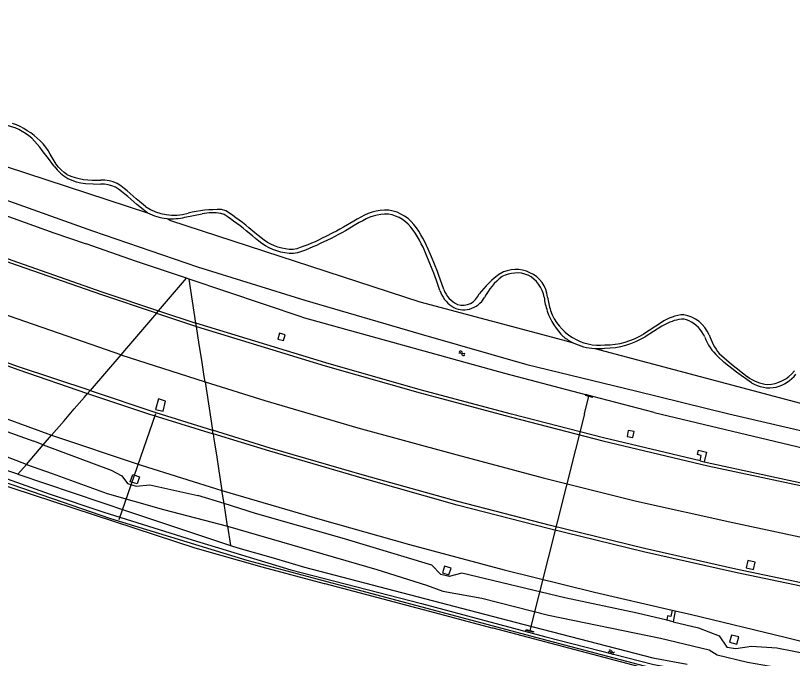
# Model space of a CAD drawing. Extents: x 126000 to 131009, y 393000 to 395500.
# Drawn here: x 127601.7 to 127795.4, y 394439 to 394599.4 of the extents above; entities that cross this region are included whole.
import ezdxf

# ---------------------------------------------------------------- set-up
doc = ezdxf.new("R2010")
doc.units = 0
for name, color, linetype in [('gg-knt-BGT kruinlijn', 7, 'Continuous'), ('gg-knt-onverhard', 7, 'Continuous'), ('gg-kntw-bovenkant insteek waterloop', 7, 'Continuous'), ('gg-kwrk-duiker nz buis', 7, 'Continuous'), ('gg-kwrk-uitstroombak niveau min 01', 7, 'Continuous'), ('gt-grn-groengrens', 7, 'Continuous'), ('gt-symb-watersymbool', 7, 'Continuous'), ('gx-grn-maaiveld', 7, 'Continuous')]:
    doc.layers.add(name, color=color, linetype=linetype)

# ---------------------------------------------------------------- blocks, each defined once
blk = doc.blocks.new('gt0-WA')
at = {"layer": 'gt-symb-watersymbool'}
for centre, start, end in [((-0.32, 0.02), 28.0725, 151.9275), ((0.43, 0.42), 208.0725, 331.9275), ((-0.32, -0.43), 28.0725, 151.9275), ((0.43, -0.03), 208.0725, 331.9275)]:
    blk.add_arc(centre, 0.425, start, end, dxfattribs=at)

msp = doc.modelspace()

# ---------------------------------------------------------------- linework, layer by layer
at = {"layer": 'gg-knt-BGT kruinlijn'}
for p, q in [((127585.07, 394500.83), (127606.24, 394493.2)), ((127608.62, 394492.31), (127606.24, 394493.2)), ((127608.62, 394492.31), (127625.5, 394486.02)), ((127625.5, 394486.02), (127628.18, 394484.59)), ((127628.18, 394484.59), (127629.65, 394482.62)), ((127629.65, 394482.62), (127631.77, 394482)), ((127631.77, 394482), (127635.2, 394482.35)), ((127635.2, 394482.35), (127647.17, 394479.7)), ((127653.68, 394477.63), (127647.17, 394479.7)), ((127661.51, 394475.15), (127653.68, 394477.63)), ((127683.14, 394468.98), (127661.51, 394475.15)), ((127705.49, 394462.3), (127683.14, 394468.98)), ((127707.73, 394459.94), (127705.49, 394462.3)), ((127709.86, 394459.46), (127707.73, 394459.94)), ((127713.02, 394460.29), (127709.86, 394459.46)), ((127738.69, 394454.13), (127713.02, 394460.29)), ((127756.67, 394450.27), (127738.69, 394454.13)), ((127764.1, 394448.57), (127756.67, 394450.27)), ((127765.67, 394448.12), (127764.1, 394448.57)), ((127765.67, 394448.12), (127772.04, 394446.66)), ((127772.04, 394446.66), (127777.12, 394444.63)), ((127777.12, 394444.63), (127779.09, 394441.86)), ((127781.31, 394441.48), (127785.22, 394442.1)), ((127785.22, 394442.1), (127791.51, 394441.66)), ((127779.09, 394441.86), (127781.31, 394441.48)), ((127791.51, 394441.66), (127802.3, 394439.57))]:
    msp.add_line(p, q, dxfattribs=at)
at = {"layer": 'gg-knt-onverhard'}
for p, q in [((127619.11, 394557.52), (127622.95, 394557.37)), ((127643.93, 394549.09), (127648.22, 394549.9)), ((127762.76, 394522.81), (127758.32, 394519.94)), ((127762.86, 394521.89), (127758.74, 394519.29))]:
    msp.add_line(p, q, dxfattribs=at)
for points in [[(127614.51, 394559.75), (127613.82, 394560.26), (127613.1, 394560.89), (127612.44, 394561.58), (127611.84, 394562.33), (127611.31, 394563.13), (127610.8, 394563.98), (127610.31, 394564.84), (127609.79, 394565.72), (127609.21, 394566.58), (127608.56, 394567.39), (127607.84, 394568.14), (127607.09, 394568.84), (127606.3, 394569.49), (127605.48, 394570.11), (127604.63, 394570.68), (127603.76, 394571.22), (127602.86, 394571.72), (127601.92, 394572.16), (127600.94, 394572.52)], [(127634.12, 394551.79), (127632.57, 394553.03), (127631.81, 394553.67), (127630.31, 394554.99), (127629.55, 394555.65), (127628.77, 394556.29), (127627.95, 394556.92), (127627.05, 394557.49), (127626.05, 394557.9), (127625.02, 394558.16), (127623.98, 394558.31), (127622.93, 394558.37)], [(127634.58, 394550.18), (127634.31, 394550.39), (127633.51, 394551), (127631.93, 394552.26), (127631.16, 394552.91), (127629.66, 394554.23), (127628.91, 394554.88), (127628.15, 394555.51), (127627.38, 394556.09), (127626.59, 394556.6), (127625.74, 394556.95), (127624.83, 394557.17), (127623.88, 394557.32), (127622.95, 394557.37)], [(127708.49, 394531.05), (127707.61, 394533.64), (127707.27, 394534.59), (127706.92, 394535.53), (127706.18, 394537.4), (127705.41, 394539.25), (127704.61, 394541.1), (127704.2, 394542.02), (127703.77, 394542.94), (127703.29, 394543.84), (127702.77, 394544.72), (127702.23, 394545.58), (127701.66, 394546.42), (127701.04, 394547.25), (127700.34, 394548.03), (127699.56, 394548.74), (127698.71, 394549.35), (127697.8, 394549.88), (127696.84, 394550.32), (127695.82, 394550.63), (127694.77, 394550.82), (127693.71, 394550.87), (127692.66, 394550.79), (127691.63, 394550.6), (127690.63, 394550.34), (127689.64, 394550.01), (127688.69, 394549.58), (127687.79, 394549.11), (127686.91, 394548.62), (127686.03, 394548.12), (127683.44, 394546.61), (127682.58, 394546.11), (127681.71, 394545.63), (127680.84, 394545.16), (127679.06, 394544.27), (127678.17, 394543.83), (127677.27, 394543.41), (127676.37, 394542.99), (127675.46, 394542.6), (127674.54, 394542.21), (127673.62, 394541.85), (127672.7, 394541.5), (127671.8, 394541.21), (127670.89, 394541.07), (127669.95, 394541.07), (127669.01, 394541.17), (127668.07, 394541.37), (127667.14, 394541.62), (127666.24, 394541.95), (127665.37, 394542.34), (127664.54, 394542.82), (127663.73, 394543.36), (127662.94, 394543.95), (127662.17, 394544.56), (127661.4, 394545.19), (127659.87, 394546.48), (127659.09, 394547.12), (127658.29, 394547.74), (127657.48, 394548.34), (127656.66, 394548.92), (127655.87, 394549.52), (127655.04, 394550.13), (127654.1, 394550.67), (127653.02, 394551)], [(127707.51, 394530.82), (127706.66, 394533.31), (127706.33, 394534.24), (127705.99, 394535.17), (127705.62, 394536.1), (127704.87, 394537.94), (127704.09, 394539.78), (127703.3, 394541.6), (127702.87, 394542.49), (127702.42, 394543.35), (127701.92, 394544.2), (127701.39, 394545.03), (127700.84, 394545.84), (127700.26, 394546.62), (127699.63, 394547.33), (127698.93, 394547.96), (127698.16, 394548.51), (127697.34, 394548.99), (127696.48, 394549.38), (127695.58, 394549.66), (127694.66, 394549.82), (127693.73, 394549.87), (127692.79, 394549.8), (127691.85, 394549.62), (127690.91, 394549.39), (127690.01, 394549.08), (127689.13, 394548.68), (127688.26, 394548.23), (127687.39, 394547.75), (127686.53, 394547.26), (127683.94, 394545.74), (127683.07, 394545.24), (127682.19, 394544.75), (127681.3, 394544.28), (127680.4, 394543.82), (127678.6, 394542.93), (127677.69, 394542.5), (127676.77, 394542.08), (127675.85, 394541.68), (127674.92, 394541.29), (127673.98, 394540.91), (127673.03, 394540.56), (127672.03, 394540.24), (127670.97, 394540.07), (127669.9, 394540.07), (127668.85, 394540.18), (127667.84, 394540.39), (127666.84, 394540.67), (127665.86, 394541.02), (127664.91, 394541.45), (127664.01, 394541.97), (127663.15, 394542.55), (127662.33, 394543.15), (127661.54, 394543.78), (127660.76, 394544.42), (127659.23, 394545.71), (127658.47, 394546.34), (127657.69, 394546.94), (127656.89, 394547.53), (127656.07, 394548.11), (127655.27, 394548.72), (127654.49, 394549.29), (127653.7, 394549.75), (127652.87, 394550)], [(127785.19, 394507.79), (127781.49, 394510.41), (127778.42, 394512.83), (127776.81, 394514.32)], [(127777.19, 394515.11), (127780.19, 394512.43), (127784.17, 394509.36)]]:
    msp.add_lwpolyline(points, dxfattribs=at)
for centre, radius, start, end in [((127596.5, 394558.46), 13.87, 44.0919, 76.5704), ((127520.38, 394496.83), 111.76, 35.5406, 39.6281), ((127619.8, 394568.03), 10.53, 216.2999, 266.2012), ((127621.56, 394576.38), 18.07, 247.0307, 274.3209), ((127641.19, 394562.02), 12.43, 235.3804, 286.4994), ((127652.43, 394517.65), 33.36, 88.9916, 103.3705), ((127641.3, 394564.06), 15.42, 244.1567, 262.9124), ((127640.6, 394563.52), 14.81, 265.3607, 282.9993), ((127650.79, 394538.62), 11.57, 79.638, 102.8485), ((127739.06, 394512.66), 27.81, 126.5461, 141.5832), ((127726.49, 394527.87), 8.17, 64.7015, 119.1893), ((127726.66, 394527.45), 7.74, 68.6232, 118.2247), ((127726.99, 394528.48), 7.41, 5.1658, 66.2105), ((127731.39, 394522.9), 14.13, 126.4041, 154.1536), ((127725.65, 394527.62), 8.03, 10.9005, 61.431), ((127714.47, 394533.02), 7.3, 197.591, 236.8861), ((127714.54, 394533.21), 6.44, 199.686, 246.2169), ((127713.22, 394531.47), 4.33, 252.9408, 339.4033), ((127712.92, 394532.68), 6.8, 286.8639, 327.8207), ((127747.79, 394530.51), 14.33, 185.499, 199.6326), ((127758.24, 394532.59), 24.12, 188.2142, 196.3339), ((127713.42, 394531.03), 5.06, 234.4651, 286.8337), ((127749.58, 394530.83), 16.13, 198.5855, 226.0052), ((127747.01, 394529.92), 12.61, 199.0386, 239.2556), ((127768.94, 394514.18), 10.61, 93.2806, 125.5779), ((127769.81, 394510.65), 13.21, 101.9742, 121.7272), ((127767.9, 394519.67), 4, 64.071, 101.991), ((127766.92, 394516.49), 8.4, 22.7282, 80.2907), ((127766.04, 394515.83), 8.26, 24.1562, 64.1062), ((127748.67, 394535.72), 18.49, 270.0005, 301.4601), ((127787.54, 394523.76), 13.49, 197.3371, 219.9012), ((127747.04, 394530.62), 14.31, 232.7713, 243.7925), ((127747.37, 394530.15), 12.99, 238.4157, 275.716), ((127747.05, 394530.65), 14.34, 243.8014, 266.3357), ((127748.37, 394536.42), 20.02, 270.8464, 301.1796), ((127785.18, 394523.37), 12.33, 199.7266, 227.258), ((127747.04, 394530.81), 14.5, 266.4067, 276.4406), ((127788.83, 394516.48), 9.14, 272.2583, 321.1631), ((127789.07, 394515.54), 9.14, 284.6837, 322.4168), ((127790.3, 394517.39), 10.1, 232.7027, 263.7338), ((127789.68, 394515.18), 8.65, 238.7041, 281.3811)]:
    msp.add_arc(centre, radius, start, end, dxfattribs=at)
at = {"layer": 'gg-kntw-bovenkant insteek waterloop'}
msp.add_line((127760.93, 394500.41), (127745.64, 394504.38), dxfattribs=at)
for points in [[(127597.82, 394553.93), (127620.91, 394545.66), (127647.06, 394536.71), (127673.82, 394528.44), (127702.85, 394519.9), (127729.17, 394512.37), (127756.27, 394505.8), (127779.54, 394500)], [(127760.93, 394500.41), (127801.74, 394490.61), (127817.36, 394487.46), (127852.05, 394480.7), (127869.84, 394477.61), (127893.98, 394473.88), (127917.49, 394470.79), (127944.24, 394467.69), (127971.21, 394464.89), (127998.85, 394462.73)], [(127779.54, 394500), (127825.06, 394489.51), (127903.83, 394476.12), (127982.55, 394467.61), (128000, 394466.69)]]:
    msp.add_lwpolyline(points, dxfattribs=at)
at = {"layer": 'gg-kwrk-duiker nz buis'}
for p, q in [((127743.55, 394500), (127744.66, 394504.42)), ((127636.59, 394500), (127627.47, 394473.55)), ((127743.55, 394500), (127729.96, 394445.98))]:
    msp.add_line(p, q, dxfattribs=at)
at = {"layer": 'gg-kwrk-uitstroombak niveau min 01'}
msp.add_line((127745.64, 394504.38), (127743.79, 394504.88), dxfattribs=at)
for points in [[(127743.79, 394504.88), (127743.73, 394504.67), (127745.59, 394504.18), (127745.64, 394504.38)], [(127730.89, 394445.74), (127730.83, 394445.53), (127728.94, 394446.02), (127729, 394446.23), (127730.89, 394445.74)]]:
    msp.add_lwpolyline(points, dxfattribs=at)
at = {"layer": 'gt-grn-groengrens'}
for p, q in [((127599.32, 394561.71), (127634.58, 394550.18)), ((127702.55, 394527.96), (127738.12, 394518.48)), ((127738.12, 394518.48), (127740.72, 394517.79)), ((127746.13, 394516.34), (127798.67, 394502.33))]:
    msp.add_line(p, q, dxfattribs=at)
msp.add_lwpolyline([(127639.4, 394548.76), (127640.33, 394548.3), (127702.55, 394527.96)], dxfattribs=at)
at = {"layer": 'gx-grn-maaiveld'}
for p, q in [((127637.38, 394525.77), (127644.34, 394533.86)), ((127644.98, 394533.65), (127644.34, 394533.86)), ((127646.68, 394522.7), (127644.98, 394533.65)), ((127673.15, 394524.17), (127644.98, 394533.65)), ((127636.85, 394525.15), (127637.38, 394525.77)), ((127637.38, 394525.77), (127646.68, 394522.7)), ((127636.85, 394525.15), (127646.81, 394521.87)), ((127646.81, 394521.87), (127646.68, 394522.7)), ((127627.94, 394514.78), (127620.28, 394505.87)), ((127627.94, 394514.78), (127648.97, 394508)), ((127648.97, 394508), (127650.84, 394495.95)), ((127619.66, 394505.15), (127620.28, 394505.87)), ((127608.62, 394492.31), (127610.67, 394494.69)), ((127650.98, 394495.01), (127650.84, 394495.95)), ((127604.43, 394487.43), (127608.62, 394492.31)), ((127604.43, 394487.43), (127602.3, 394484.95)), ((127772.39, 394488.3), (127773.44, 394488.06)), ((127602.3, 394484.95), (127629.86, 394475.71)), ((127653.68, 394477.63), (127653.17, 394480.92)), ((127654.56, 394471.99), (127653.68, 394477.63)), ((127629.86, 394475.71), (127655.3, 394467.18)), ((127654.56, 394471.99), (127655.3, 394467.18)), ((127655.3, 394467.18), (127657.13, 394466.57)), ((127673.77, 394461.74), (127726.29, 394448.09)), ((127765.44, 394451.06), (127766.2, 394450.89)), ((127766.2, 394450.89), (127765.67, 394448.12))]:
    msp.add_line(p, q, dxfattribs=at)
for points in [[(127315.39, 394689.39), (127325.64, 394683.07), (127347.96, 394669.32), (127367.98, 394657), (127395.86, 394641.36), (127415.03, 394630.7), (127427.47, 394624.54), (127451.62, 394611.69), (127479.87, 394598.57), (127512.87, 394583.57), (127553.18, 394566.85), (127588.83, 394553.25), (127611.24, 394545.24), (127619.3, 394542.49)], [(127307.22, 394682.29), (127322.17, 394672.94), (127342.7, 394660.38), (127363.17, 394648.3), (127383.85, 394636.74), (127404.89, 394625.35), (127425.71, 394614.41), (127447.04, 394603.74), (127468.4, 394593.36), (127489.71, 394583.49), (127512.2, 394573.52), (127533.76, 394564.32), (127555.76, 394555.39), (127577.89, 394546.74), (127600.75, 394538.37), (127623.25, 394530.51), (127637.38, 394525.77)], [(127636.85, 394525.15), (127622.98, 394529.82), (127600.52, 394537.67), (127577.65, 394546.08), (127555.47, 394554.72), (127533.5, 394563.61), (127511.88, 394572.93), (127489.45, 394582.91), (127468.1, 394592.78), (127446.77, 394603.22), (127425.46, 394613.87), (127404.58, 394624.82), (127383.53, 394636.21), (127362.85, 394647.8), (127342.3, 394659.88), (127321.92, 394672.21), (127306.67, 394681.81)], [(127627.94, 394514.78), (127618.64, 394517.98), (127595.78, 394525.93), (127573.34, 394534.39), (127551.03, 394542.96), (127528.82, 394552.01), (127506.55, 394561.48), (127484.69, 394571.25), (127463.07, 394581.27), (127441.58, 394591.76), (127419.75, 394602.78), (127398.76, 394613.75), (127377.48, 394625.23), (127356.74, 394636.8), (127335.97, 394649.01), (127315.58, 394661.28), (127296.8, 394673.24)], [(127287.37, 394665.04), (127303.98, 394654.57), (127324.04, 394642.32), (127344.44, 394630.09), (127365.29, 394618.19), (127385.92, 394606.97), (127407.13, 394595.67), (127427.09, 394585.48), (127448.56, 394574.96), (127469.97, 394564.84), (127491.89, 394554.81), (127513.74, 394545.38), (127535.76, 394536.18), (127557.73, 394527.57), (127579.85, 394519.24), (127602.25, 394511.1), (127619.66, 394505.15)], [(127620.28, 394505.87), (127602.45, 394511.74), (127580.08, 394519.87), (127557.98, 394528.12), (127536, 394536.88), (127514.03, 394546.04), (127492.15, 394555.59), (127470.31, 394565.5), (127448.96, 394575.59), (127427.43, 394586.2), (127407.49, 394596.38), (127386.28, 394607.65), (127365.72, 394618.88), (127344.85, 394630.81), (127324.37, 394643.04), (127304.37, 394655.24), (127288.04, 394665.63)], [(127277.52, 394656.49), (127297.2, 394644), (127317.69, 394631.33), (127338.49, 394618.88), (127359, 394607.09), (127380.49, 394595.36), (127401.84, 394583.97), (127422.05, 394573.8), (127443.67, 394563.22), (127465.09, 394553.08), (127487.09, 394543.24), (127508.96, 394533.71), (127530.94, 394524.61), (127553.53, 394515.69), (127575.88, 394507.26), (127598.84, 394499.02), (127610.67, 394494.69)], [(128070.86, 394399.9), (128038.39, 394400.99), (128016.91, 394402.16), (127987.32, 394403.98), (127962.28, 394405.35), (127932.23, 394409.26), (127863.94, 394418.35), (127834.55, 394423.46), (127788.95, 394431.62), (127760.14, 394436.7), (127732.7, 394443.87), (127683.16, 394457.09), (127659.49, 394463.43), (127625.43, 394473.84), (127595.93, 394483.99), (127562.45, 394495.92), (127532.7, 394508.61), (127485.91, 394528.52), (127461.39, 394539.56), (127442.6, 394548.56), (127397.02, 394571.31), (127358.11, 394591.97), (127353.58, 394594.75)], [(127644.34, 394533.86), (127631.58, 394538.16), (127619.3, 394542.49)], [(127636.85, 394525.15), (127633.88, 394521.7), (127631.39, 394518.79), (127628.87, 394515.87), (127627.94, 394514.78)], [(127673.15, 394524.17), (127723.66, 394510.22), (127743.79, 394504.88)], [(127772.39, 394488.3), (127748.31, 394494.03), (127725.37, 394499.92), (127702.62, 394506), (127679.05, 394512.79), (127646.68, 394522.7)], [(127648.97, 394508), (127648.75, 394509.36), (127648.13, 394513.39), (127647.52, 394517.31), (127646.81, 394521.87)], [(127646.81, 394521.87), (127678.9, 394512.03), (127702.61, 394505.27), (127725.35, 394499.17), (127748.18, 394493.33), (127774.31, 394487.08), (127805.67, 394480.44), (127829.95, 394475.64), (127853.09, 394471.51), (127876.6, 394467.67), (127899.9, 394464.2), (127923.55, 394461.19), (127926.06, 394460.91), (127947.09, 394458.54), (127971.28, 394456.18), (127994.62, 394454.29), (128018.21, 394452.93), (128034.24, 394452.12)], [(127668.9, 394519.77), (127667.48, 394520.14), (127667.1, 394518.68), (127668.53, 394518.31), (127668.9, 394519.77)], [(127648.97, 394508), (127663.88, 394503.39), (127687.06, 394496.58), (127710.56, 394490.11), (127733.28, 394484.04), (127756.54, 394478.27), (127780.53, 394472.89), (127803.51, 394468.02), (127827.32, 394463.41), (127850.88, 394459.19), (127874.16, 394455.36), (127898.07, 394451.84), (127921.75, 394448.74), (127926.59, 394448.2), (127945.9, 394446.03), (127969.84, 394443.8), (127993.65, 394441.89), (128017.62, 394440.3), (128037.58, 394439.43)], [(127610.67, 394494.69), (127613.8, 394498.33), (127616.35, 394501.29), (127618.85, 394504.21), (127619.66, 394505.15)], [(127619.66, 394505.15), (127634.85, 394500.05), (127650.98, 394495.01)], [(127620.28, 394505.87), (127636.71, 394500.35), (127650.84, 394495.95)], [(127602.3, 394484.95), (127574.49, 394494.28), (127555.98, 394501.31), (127553.6, 394502.24)], [(127636.61, 394501.12), (127638.47, 394500.67), (127639.06, 394503.2), (127637.31, 394503.76), (127636.61, 394501.12)], [(127604.43, 394487.43), (127573.16, 394499.45)], [(127610.67, 394494.69), (127633.06, 394487.25), (127653.17, 394480.92)], [(128040.59, 394427.98), (128016.94, 394429.16), (127993.23, 394430.62), (127969.51, 394432.6), (127945.79, 394434.91), (127927.05, 394436.97), (127922.29, 394437.5), (127898.62, 394440.52), (127874.99, 394443.93), (127851.38, 394447.76), (127828.05, 394451.85), (127804.71, 394456.4), (127781.34, 394461.26), (127758.5, 394466.47), (127735.07, 394472.16), (127712.01, 394478.17), (127688.73, 394484.68), (127665.18, 394491.51), (127650.84, 394495.95)], [(127650.98, 394495.01), (127651.18, 394493.76), (127651.8, 394489.77), (127652.41, 394485.82), (127653.17, 394480.92)], [(128040.79, 394427.2), (128016.94, 394428.36), (127993.27, 394429.85), (127969.55, 394431.76), (127945.78, 394434.1), (127927.09, 394436.14), (127922.19, 394436.67), (127898.62, 394439.69), (127875.01, 394443.1), (127851.34, 394446.89), (127827.98, 394451.04), (127804.63, 394455.56), (127781.22, 394460.46), (127758.29, 394465.62), (127734.88, 394471.31), (127711.84, 394477.29), (127688.69, 394483.79), (127665.13, 394490.69), (127650.98, 394495.01)], [(127755.94, 394495.6), (127754.49, 394495.88), (127754.21, 394494.42), (127755.66, 394494.14), (127755.94, 394495.6)], [(127772.39, 394488.3), (127772.7, 394489.64), (127771.78, 394489.86), (127772.04, 394490.97), (127774.01, 394490.51), (127773.44, 394488.06)], [(127604.43, 394487.43), (127610.83, 394485.16), (127624.58, 394480.13), (127638.56, 394476.14), (127654.56, 394471.99)], [(127773.44, 394488.06), (127805.7, 394481.07), (127830.1, 394476.31), (127853.15, 394472.22), (127876.67, 394468.33), (127899.97, 394464.95), (127923.54, 394461.84), (127926.04, 394461.58), (127947.16, 394459.32), (127971.25, 394456.85), (127994.58, 394454.98), (128018.18, 394453.54), (128034.08, 394452.73)], [(127590.77, 394484.84), (127646.37, 394466.58), (127663.08, 394461.84), (127678.68, 394457.72), (127678.81, 394457.68), (127706.18, 394450.45), (127720.5, 394446.67), (127720.7, 394446.62), (127760, 394436.24), (127771.8, 394434.13), (127772.38, 394434.03), (127806.24, 394427.98), (127823.83, 394424.84), (127824, 394424.81), (127862.23, 394417.99), (127884.01, 394415.12), (127884.46, 394415.06), (127944.85, 394407.1), (127944.97, 394407.09), (127960.94, 394404.98), (127995.74, 394402.95), (127996.03, 394402.93), (128000, 394402.7)], [(127632.6, 394484.35), (127631.99, 394482.54), (127630.24, 394483.1), (127630.91, 394484.92), (127632.6, 394484.35)], [(127599.59, 394483.78), (127610.07, 394480.05), (127623.73, 394475.49), (127645.71, 394468.64), (127670.38, 394461.09), (127702.94, 394452.71), (127733.92, 394444.37), (127760.87, 394437.51), (127787.65, 394432.71), (127813.76, 394428.04), (127853.33, 394420.53), (127871.49, 394417.82), (127905.44, 394413.29), (127939.13, 394409.26), (127962.94, 394406.37), (127987.82, 394405.01), (128039.67, 394401.85), (128073.08, 394400.81)], [(127653.17, 394480.92), (127677.6, 394473.73), (127699.97, 394467.43), (127723.53, 394461.08), (127746.07, 394455.51), (127765.44, 394451.06)], [(127654.56, 394471.99), (127691.76, 394461.18), (127704.17, 394457.27), (127708.24, 394455.79), (127718, 394454.01), (127734.63, 394449.82), (127762.56, 394444.1), (127774.68, 394441.14), (127776.66, 394439.87), (127784.24, 394438.11), (127791.9, 394436.72), (127809.6, 394433.33), (127825.89, 394430.1), (127835.98, 394428.24), (127851.36, 394425.34), (127856.57, 394424.3), (127862.28, 394423.72), (127870.33, 394422.46), (127891.42, 394419.06), (127906.16, 394416.56), (127916.79, 394414.67), (127921.82, 394413.06), (127923.77, 394412.11)], [(127657.13, 394466.57), (127665.94, 394464.1), (127673.77, 394461.74)], [(127783.92, 394461.58), (127785.69, 394461.19), (127786.1, 394463.06), (127784.33, 394463.46), (127783.92, 394461.58)], [(127708.17, 394460.34), (127709.78, 394459.84), (127710.3, 394461.53), (127708.68, 394462.02), (127708.17, 394460.34)], [(127765.44, 394451.06), (127765.12, 394449.44), (127764.31, 394449.62), (127764.1, 394448.57)], [(127766.2, 394450.89), (127770.23, 394449.96), (127793.61, 394444.34), (127810.1, 394440.15), (127825.38, 394436.61), (127849.46, 394431.58), (127873.4, 394426.85), (127896.85, 394423.38), (127921.01, 394420.28), (127927.77, 394419.57), (127943.67, 394417.9), (127969.16, 394415.44), (127992.57, 394413.56), (128016.36, 394412.08), (128045.14, 394410.64)], [(127726.29, 394448.09), (127760.63, 394439.17), (127769.21, 394437.59)], [(127782.06, 394444.37), (127780.23, 394444.85), (127779.76, 394443.05), (127781.59, 394442.57), (127782.06, 394444.37)]]:
    msp.add_lwpolyline(points, dxfattribs=at)

# ---------------------------------------------------------------- block references
at = {"layer": 'gt-symb-watersymbool'}
for p, rotation in [((127712.97, 394515.17), -13.59156044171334), ((127750.23, 394440.59), -12.535023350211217)]:
    msp.add_blockref('gt0-WA', p, dxfattribs=dict(at, rotation=rotation))

doc.saveas('drawing.dxf')
